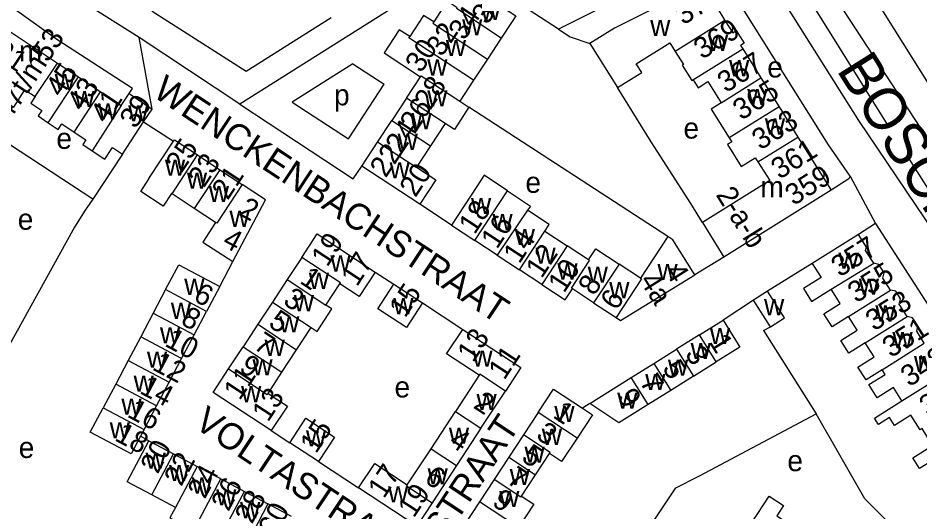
# Model space of a CAD drawing. Extents: x 159294 to 161936, y 384538 to 386517.
# Drawn here: x 160096.8 to 160269, y 384850.5 to 384944.7 of the extents above; entities that cross this region are included whole.
import ezdxf

# ---------------------------------------------------------------- set-up
doc = ezdxf.new("R2010")
doc.units = 0
for name, color, linetype in [('BLT_Basislijn', 7, 'Continuous'), ('BLT_Bebouwing', 7, 'Continuous'), ('BLT_Centroide', 7, 'Continuous'), ('BLT_Huisnummer', 7, 'Continuous'), ('BLT_Huisnummer_ tussenligend', 7, 'Continuous'), ('BLT_Huisnummer_reeks', 7, 'Continuous'), ('BLT_Onderverdeling_panden', 7, 'Continuous'), ('BLT_Straatnaam', 7, 'Continuous'), ('BLT_Straatnaam_hoofdweg', 7, 'Continuous'), ('BLT_Vlakafsluiter', 7, 'Continuous')]:
    doc.layers.add(name, color=color, linetype=linetype)

msp = doc.modelspace()

# ---------------------------------------------------------------- linework, layer by layer
at = {"layer": 'BLT_Basislijn'}
for p, q in [((160306.11, 384875.6), (160251.85, 384962.2)), ((160188.19, 384959.19), (160139.15, 384928.32)), ((160228.48, 384956.93), (160200.02, 384942.59)), ((160119.93, 384941), (160109.81, 384947.38)), ((160139.15, 384928.32), (160119.93, 384941)), ((160160.74, 384936), (160149.14, 384928.7)), ((160159.89, 384921.7), (160166.71, 384932.08)), ((160217.73, 384921.13), (160211.25, 384931.46)), ((160149.14, 384928.7), (160159.89, 384921.7)), ((160220.9, 384903.03), (160182.91, 384927.69)), ((160120.79, 384924.92), (160126.5, 384921.25)), ((160111.08, 384910.15), (160093.05, 384921.92)), ((160116.73, 384918.78), (160111.08, 384910.15)), ((160266.83, 384917.98), (160291.41, 384879.02)), ((160255.69, 384914.53), (160260.57, 384905.54)), ((160179.56, 384905.21), (160173.52, 384909.18)), ((160260.57, 384905.54), (160257.28, 384903.39)), ((160260.57, 384905.54), (160314.88, 384820.71)), ((160231.6, 384899.12), (160226.01, 384895.7)), ((160135.31, 384893.48), (160137.8, 384898.24)), ((160248.45, 384897.87), (160239.93, 384892.59)), ((160165.03, 384896.26), (160168.57, 384893.93)), ((160174.02, 384890.35), (160181.71, 384885.3)), ((160237.23, 384890.88), (160231.43, 384887.08)), ((160239.15, 384885.09), (160249.23, 384869.23)), ((160205.96, 384871.17), (160204.58, 384870.28)), ((160226.93, 384857.39), (160249.23, 384869.23)), ((160121.79, 384864.05), (160120.22, 384864.96)), ((160145.16, 384866.01), (160148.7, 384863.68)), ((160154.15, 384860.1), (160161.85, 384855.05))]:
    msp.add_line(p, q, dxfattribs=at)
for points in [[(160169.35, 385059.37), (160171.25, 385060.52), (160174.16, 385057.66), (160190.75, 385031.46), (160212.88, 384996.72), (160224.1, 384978.45), (160234.05, 384962.08), (160257.3, 384925.15), (160271.83, 384903.65), (160288.55, 384876.99)], [(160178.93, 385057.54), (160221.59, 384990.45), (160263.09, 384923.92)], [(160296.76, 384882.55), (160272.55, 384918.59), (160254.52, 384946.2), (160219.9, 385000), (160208.49, 385023.25)], [(160156.6, 384944.74), (160140.37, 384934.54), (160122.45, 384945.96), (160124.33, 384948.97), (160114.4, 384955.16), (160104.54, 384961.31), (160108.11, 384966.98)], [(160255.69, 384914.53), (160251.58, 384920.55), (160231.46, 384952.57), (160230.95, 384953.16)], [(160118.03, 384930.3), (160118.66, 384931.27), (160104.42, 384940.52), (160096.59, 384946.11), (160092.42, 384948.51), (160089.97, 384948.45), (160088.86, 384947.86), (160087.97, 384946.91), (160074.63, 384926.39), (160051.53, 384890.17), (160053.38, 384888.86)], [(160200.02, 384942.59), (160193.13, 384947.07)], [(160200.02, 384942.59), (160202.21, 384941.17), (160206.02, 384939.86)], [(160160.74, 384936), (160166.71, 384932.08)], [(160139.15, 384928.32), (160160.83, 384914.03), (160162.43, 384916.46)], [(160227.5, 384905.74), (160225.29, 384909.32), (160217.73, 384921.13)], [(160255.69, 384914.53), (160255.46, 384914.07), (160252.05, 384911.86)], [(160111.08, 384910.15), (160110.52, 384909.32), (160109.65, 384908.07)], [(160109.65, 384908.07), (160107.58, 384904.79), (160087.89, 384869.26)], [(160284.89, 384826.37), (160258.47, 384853), (160249.23, 384869.23)], [(160209.6, 384835.91), (160222.42, 384855.08), (160226.93, 384857.39)]]:
    msp.add_lwpolyline(points, dxfattribs=at)
at = {"layer": 'BLT_Bebouwing'}
for p, q in [((160189.07, 384940.9), (160186.44, 384936.89)), ((160235.18, 384938.87), (160238.65, 384933.32)), ((160186.44, 384936.89), (160183.79, 384932.86)), ((160104.35, 384936.15), (160108.36, 384933.5)), ((160108.36, 384933.5), (160112.58, 384930.63)), ((160170.96, 384929.44), (160173.64, 384933.52)), ((160183.79, 384932.86), (160181.16, 384928.85)), ((160238.65, 384933.32), (160242.12, 384927.76)), ((160112.58, 384930.63), (160116.52, 384928.05)), ((160116.52, 384928.05), (160118.03, 384930.3)), ((160118.03, 384930.3), (160122.41, 384927.37)), ((160170.96, 384929.44), (160168.17, 384925.18)), ((160120.79, 384924.92), (160122.41, 384927.37)), ((160242.12, 384927.76), (160245.7, 384922.02)), ((160165.45, 384921.05), (160168.17, 384925.18)), ((160178.35, 384924.58), (160175.56, 384920.33)), ((160245.7, 384922.02), (160252.05, 384911.86)), ((160175.56, 384920.33), (160172.9, 384916.27)), ((160131.1, 384918.61), (160135.32, 384915.77)), ((160135.32, 384915.77), (160139.6, 384912.96)), ((160130.46, 384908.37), (160126.21, 384911.17)), ((160252.05, 384911.86), (160231.6, 384899.12)), ((160134.54, 384905.69), (160130.46, 384908.37)), ((160227.5, 384905.74), (160231.6, 384899.12)), ((160197.42, 384904.07), (160201.67, 384901.28)), ((160257.28, 384903.39), (160248.45, 384897.87)), ((160188.29, 384899.48), (160184.04, 384902.27)), ((160205.75, 384898.6), (160201.67, 384901.28)), ((160151.01, 384899.06), (160148.22, 384894.81)), ((160188.29, 384899.48), (160192.56, 384896.67)), ((160215.68, 384895.07), (160211.57, 384897.77)), ((160196.81, 384893.88), (160192.56, 384896.67)), ((160148.22, 384894.81), (160145.41, 384890.54)), ((160155.61, 384889.95), (160158.28, 384894.01)), ((160168.57, 384893.93), (160174.02, 384890.35)), ((160124.99, 384892.9), (160122.6, 384888.38)), ((160206.71, 384890.37), (160202.66, 384893.03)), ((160239.93, 384892.59), (160237.23, 384890.88)), ((160145.41, 384890.54), (160142.62, 384886.28)), ((160206.71, 384890.37), (160210.99, 384887.56)), ((160240.47, 384885.79), (160237.23, 384890.88)), ((160130.43, 384884.26), (160132.81, 384888.75)), ((160122.6, 384888.38), (160120.23, 384883.89)), ((160226.9, 384884.25), (160231.43, 384887.08)), ((160142.62, 384886.28), (160139.81, 384882.01)), ((160150.01, 384881.43), (160152.8, 384885.68)), ((160239.15, 384885.09), (160240.47, 384885.79)), ((160120.23, 384883.89), (160117.84, 384879.38)), ((160128.04, 384879.74), (160130.43, 384884.26)), ((160226.9, 384884.25), (160222.57, 384881.54)), ((160137.02, 384877.76), (160139.81, 384882.01)), ((160147.2, 384877.15), (160150.01, 384881.43)), ((160218.23, 384878.83), (160222.57, 384881.54)), ((160117.84, 384879.38), (160115.46, 384874.86)), ((160125.65, 384875.23), (160128.04, 384879.74)), ((160213.87, 384876.11), (160218.23, 384878.83)), ((160225.81, 384876.39), (160230.14, 384879.09)), ((160144.54, 384873.1), (160147.2, 384877.15)), ((160115.46, 384874.86), (160113.07, 384870.34)), ((160123.26, 384870.72), (160125.65, 384875.23)), ((160184.87, 384876.55), (160180.33, 384869.64)), ((160225.81, 384876.39), (160221.47, 384873.67)), ((160185.2, 384866.44), (160189.86, 384873.55)), ((160221.47, 384873.67), (160217.16, 384870.98)), ((160120.89, 384866.22), (160123.26, 384870.72)), ((160175.67, 384862.54), (160180.33, 384869.64)), ((160196.13, 384869.43), (160193.33, 384865.18)), ((160185.2, 384866.44), (160180.53, 384859.34)), ((160193.33, 384865.18), (160190.52, 384860.9)), ((160121.79, 384864.05), (160126.51, 384861.55)), ((160154.15, 384860.1), (160148.7, 384863.68)), ((160126.51, 384861.55), (160131.02, 384859.16)), ((160171.13, 384855.63), (160175.67, 384862.54)), ((160195.61, 384857.56), (160198.27, 384861.62)), ((160180.53, 384859.34), (160175.87, 384852.24)), ((160190.52, 384860.9), (160187.73, 384856.65)), ((160135.51, 384856.78), (160131.02, 384859.16)), ((160135.51, 384856.78), (160140.03, 384854.39)), ((160187.73, 384856.65), (160184.93, 384852.38)), ((160192.95, 384853.51), (160195.61, 384857.56)), ((160140.03, 384854.39), (160144.52, 384852.01)), ((160126.88, 384851.34), (160122.36, 384853.73)), ((160149.03, 384849.62), (160144.52, 384852.01)), ((160184.93, 384852.38), (160182.13, 384848.12))]:
    msp.add_line(p, q, dxfattribs=at)
for points in [[(160183.32, 384950.72), (160191.85, 384945.12), (160191.05, 384943.9)], [(160227.3, 384951.1), (160210.71, 384942.79), (160206.02, 384939.86), (160211.25, 384931.46)], [(160227.3, 384951.1), (160228.14, 384949.81), (160228.22, 384949.87), (160228.71, 384949.12), (160229.13, 384949.39), (160230.71, 384946.96), (160230.29, 384946.69), (160231.79, 384944.29)], [(160180.67, 384946.69), (160178.73, 384947.97), (160176.2, 384943.98)], [(160176.2, 384943.98), (160174.24, 384945.22), (160171.59, 384941.21)], [(160191.05, 384943.9), (160189.07, 384940.9)], [(160231.79, 384944.29), (160233.27, 384941.93), (160233.92, 384942.34), (160235.43, 384939.92), (160234.78, 384939.51), (160235.18, 384938.87)], [(160089.61, 384936.7), (160093.85, 384943.1), (160104.35, 384936.15)], [(160171.59, 384941.21), (160169.61, 384942.49), (160166.71, 384938.07), (160173.64, 384933.52)], [(160211.25, 384931.46), (160215.89, 384934.35), (160214.85, 384936.02), (160221.26, 384940.01), (160222.29, 384938.36)], [(160222.29, 384938.36), (160223.85, 384935.86), (160223.64, 384935.72), (160225.46, 384932.8)], [(160225.46, 384932.8), (160225.74, 384932.91), (160226.67, 384931.43), (160228.55, 384932.6), (160231.08, 384928.55)], [(160091.99, 384930.25), (160095.98, 384927.7), (160098.09, 384931.04), (160100.11, 384929.74)], [(160100.11, 384929.74), (160099.27, 384928.47), (160101.35, 384927.09), (160100.65, 384926.04), (160102.58, 384924.76)], [(160181.16, 384928.85), (160182.91, 384927.69)], [(160231.08, 384928.55), (160229.18, 384927.36), (160232.61, 384921.86)], [(160182.91, 384927.69), (160180.12, 384923.44), (160178.35, 384924.58)], [(160116.73, 384918.78), (160120.79, 384924.92)], [(160102.58, 384924.76), (160104.5, 384923.49), (160105.18, 384924.51), (160107.51, 384922.96)], [(160107.51, 384922.96), (160109.75, 384921.48), (160109.16, 384920.6), (160110.97, 384919.4)], [(160126.5, 384921.25), (160126.67, 384921.51), (160131.1, 384918.61)], [(160232.61, 384921.86), (160233.1, 384921.08), (160232.3, 384920.58), (160234.91, 384916.41), (160237.59, 384918.08), (160238.08, 384917.31)], [(160110.97, 384919.4), (160113.37, 384917.82), (160114.83, 384920.04), (160116.73, 384918.78)], [(160126.21, 384911.17), (160126.09, 384911.25), (160124.5, 384908.85), (160120.25, 384911.65), (160121.86, 384914.09), (160121.8, 384914.12), (160126.5, 384921.25)], [(160162.43, 384916.46), (160165.45, 384921.05)], [(160173.52, 384909.18), (160162.43, 384916.46)], [(160172.9, 384916.27), (160176.59, 384913.85), (160173.52, 384909.18)], [(160238.08, 384917.31), (160240.38, 384913.7), (160227.5, 384905.74)], [(160190.27, 384911.77), (160185.8, 384914.74), (160184.42, 384912.61), (160179.56, 384905.21)], [(160137.8, 384898.24), (160144.04, 384910.04), (160139.6, 384912.96)], [(160190.27, 384911.77), (160194.64, 384908.86), (160194.1, 384908.04)], [(160197.42, 384904.07), (160198.23, 384905.32), (160194.1, 384908.04)], [(160134.54, 384905.69), (160132.1, 384901.98), (160137.8, 384898.24)], [(160179.56, 384905.21), (160184.04, 384902.27)], [(160151.01, 384899.06), (160153.95, 384903.54), (160165.03, 384896.26)], [(160220.9, 384903.03), (160215.68, 384895.07)], [(160226.01, 384895.7), (160221.81, 384902.43), (160220.9, 384903.03)], [(160260.2, 384897.93), (160258.64, 384900.35), (160258.79, 384900.99), (160257.28, 384903.39)], [(160205.75, 384898.6), (160207.12, 384900.69), (160211.57, 384897.77)], [(160124.99, 384892.9), (160127.49, 384897.63), (160135.31, 384893.48)], [(160248.45, 384897.87), (160250.14, 384895.19), (160246.79, 384893.09), (160248.34, 384890.62), (160252.07, 384892.97)], [(160263.4, 384892.82), (160261.96, 384895.11), (160262.19, 384896.12), (160261.19, 384897.71), (160260.2, 384897.93)], [(160165.03, 384896.26), (160161.96, 384891.59), (160158.28, 384894.01)], [(160210.99, 384887.56), (160211.87, 384886.98), (160226.01, 384895.7)], [(160174.02, 384890.35), (160170.96, 384885.68), (160165.5, 384889.26), (160168.57, 384893.93)], [(160196.81, 384893.88), (160201.29, 384890.94), (160202.66, 384893.03)], [(160135.31, 384893.48), (160132.81, 384888.75)], [(160240.47, 384885.79), (160243.16, 384887.5), (160239.93, 384892.59)], [(160255.39, 384887.77), (160252.24, 384885.79), (160250.67, 384888.3), (160253.78, 384890.26), (160252.07, 384892.97)], [(160266.56, 384887.78), (160265.08, 384890.12), (160265.31, 384891.16), (160264.39, 384892.63), (160263.4, 384892.82)], [(160152.8, 384885.68), (160153.95, 384884.93), (160156.7, 384889.25), (160155.61, 384889.95)], [(160231.43, 384887.08), (160234.64, 384881.91), (160230.14, 384879.09)], [(160258.57, 384882.73), (160255.47, 384880.78), (160253.94, 384883.2), (160257.04, 384885.15), (160255.39, 384887.77)], [(160269.86, 384882.68), (160268.41, 384884.99), (160268.62, 384885.91), (160267.59, 384887.54), (160266.56, 384887.78)], [(160184.87, 384876.55), (160178.65, 384880.63), (160181.71, 384885.3)], [(160181.71, 384885.3), (160192.8, 384878.02), (160189.86, 384873.55)], [(160261.81, 384877.61), (160258.73, 384875.67), (160257.18, 384878.12), (160260.26, 384880.05), (160258.57, 384882.73)], [(160145.16, 384866.01), (160134.08, 384873.29), (160137.02, 384877.76)], [(160265.59, 384871.65), (160263.97, 384874.22), (160260.85, 384872.25), (160259.27, 384874.77), (160262.36, 384876.72), (160261.81, 384877.61)], [(160205.96, 384871.17), (160213.87, 384876.11)], [(160196.13, 384869.43), (160199.06, 384873.9), (160204.58, 384870.28)], [(160144.54, 384873.1), (160148.23, 384870.68), (160145.16, 384866.01)], [(160269.46, 384866.37), (160269.05, 384866.12), (160267.3, 384868.93), (160264.19, 384866.97), (160263.22, 384868.52), (160261.09, 384867.17), (160260.35, 384868.35), (160265.59, 384871.65)], [(160120.22, 384864.96), (160118.44, 384861.54), (160110.6, 384865.7), (160113.07, 384870.34)], [(160204.58, 384870.28), (160206.48, 384869.03), (160203.55, 384864.55)], [(160217.16, 384870.99), (160211.56, 384867.49), (160205.96, 384871.17)], [(160148.7, 384863.68), (160151.77, 384868.35), (160157.22, 384864.77), (160154.15, 384860.1)], [(160120.89, 384866.22), (160120.22, 384864.96)], [(160270.94, 384859.99), (160268.97, 384858.76), (160267.68, 384860.82), (160271.4, 384863.16), (160269.46, 384866.37)], [(160203.55, 384864.55), (160200.61, 384860.08), (160198.27, 384861.62)], [(160122.36, 384853.73), (160117.63, 384856.23), (160121.79, 384864.05)], [(160161.85, 384855.05), (160164.91, 384859.72), (160164.91, 384859.72), (160171.13, 384855.63)], [(160175.87, 384852.24), (160172.93, 384847.77), (160161.85, 384855.05)], [(160192.95, 384853.51), (160195.28, 384851.97), (160192.35, 384847.5)], [(160234.47, 384844.66), (160240.24, 384853.46), (160242.95, 384851.69), (160241.68, 384849.74), (160243.85, 384848.32)], [(160126.88, 384851.34), (160125.8, 384849.32), (160130.32, 384846.93), (160131.39, 384848.95)]]:
    msp.add_lwpolyline(points, dxfattribs=at)
at = {"layer": 'BLT_Onderverdeling_panden'}
for p, q in [((160231.79, 384944.29), (160222.29, 384938.36)), ((160225.46, 384932.8), (160235.18, 384938.87)), ((160100.11, 384929.74), (160104.35, 384936.15)), ((160102.58, 384924.76), (160108.36, 384933.5)), ((160231.08, 384928.55), (160238.65, 384933.32)), ((160107.51, 384922.96), (160112.58, 384930.63)), ((160178.35, 384924.58), (160170.96, 384929.44)), ((160116.52, 384928.05), (160110.97, 384919.4)), ((160242.12, 384927.76), (160232.61, 384921.86)), ((160168.17, 384925.18), (160175.56, 384920.33)), ((160238.08, 384917.31), (160245.7, 384922.02)), ((160126.21, 384911.17), (160131.1, 384918.61)), ((160135.32, 384915.77), (160130.46, 384908.37)), ((160184.04, 384902.27), (160190.27, 384911.77)), ((160194.1, 384908.04), (160188.29, 384899.48)), ((160192.56, 384896.67), (160197.42, 384904.07)), ((160201.67, 384901.28), (160196.81, 384893.88)), ((160211.57, 384897.77), (160206.71, 384890.37)), ((160252.07, 384892.97), (160260.2, 384897.93)), ((160148.22, 384894.81), (160155.61, 384889.95)), ((160132.81, 384888.75), (160124.99, 384892.9)), ((160255.39, 384887.77), (160263.4, 384892.82)), ((160145.41, 384890.54), (160152.8, 384885.68)), ((160122.6, 384888.38), (160130.43, 384884.26)), ((160258.57, 384882.73), (160266.56, 384887.78)), ((160142.62, 384886.28), (160150.01, 384881.43)), ((160128.04, 384879.74), (160120.23, 384883.89)), ((160230.14, 384879.09), (160226.9, 384884.25)), ((160139.81, 384882.01), (160147.2, 384877.15)), ((160261.81, 384877.61), (160269.86, 384882.68)), ((160222.57, 384881.54), (160225.81, 384876.39)), ((160117.84, 384879.38), (160125.65, 384875.23)), ((160218.23, 384878.83), (160221.47, 384873.67)), ((160265.59, 384871.65), (160273.6, 384876.69)), ((160123.26, 384870.72), (160115.46, 384874.86)), ((160217.16, 384870.98), (160213.87, 384876.11)), ((160113.07, 384870.34), (160120.89, 384866.22)), ((160180.33, 384869.64), (160185.2, 384866.44)), ((160203.55, 384864.55), (160196.13, 384869.43)), ((160122.36, 384853.73), (160126.51, 384861.55)), ((160175.67, 384862.54), (160180.53, 384859.34)), ((160190.52, 384860.9), (160195.61, 384857.56)), ((160131.02, 384859.16), (160126.88, 384851.34)), ((160131.39, 384848.95), (160135.51, 384856.78)), ((160135.88, 384846.58), (160140.03, 384854.39)), ((160144.52, 384852.01), (160140.4, 384844.19)), ((160192.35, 384847.5), (160184.93, 384852.38))]:
    msp.add_line(p, q, dxfattribs=at)
for points in [[(160189.07, 384940.9), (160180.56, 384946.52), (160180.67, 384946.69)], [(160176.2, 384943.98), (160176.04, 384943.73), (160186.44, 384936.89)], [(160183.79, 384932.86), (160171.44, 384940.98), (160171.59, 384941.21)], [(160173.64, 384933.52), (160173.77, 384933.71), (160181.16, 384928.85)], [(160172.9, 384916.27), (160172.85, 384916.2), (160165.45, 384921.05)], [(160139.6, 384912.96), (160134.74, 384905.56), (160134.54, 384905.69)], [(160158.28, 384894.01), (160158.4, 384894.21), (160151.01, 384899.06)], [(160202.66, 384893.03), (160202.46, 384893.16), (160205.95, 384898.47), (160205.75, 384898.6)], [(160215.68, 384895.07), (160215.85, 384894.96), (160210.99, 384887.56)], [(160137.02, 384877.76), (160144.41, 384872.9), (160144.54, 384873.1)], [(160189.86, 384873.55), (160184.99, 384876.74), (160184.87, 384876.55)], [(160198.27, 384861.62), (160198.42, 384861.84), (160193.33, 384865.18)], [(160192.95, 384853.51), (160192.82, 384853.31), (160187.73, 384856.65)], [(160171.13, 384855.63), (160171, 384855.44), (160175.87, 384852.24)]]:
    msp.add_lwpolyline(points, dxfattribs=at)
at = {"layer": 'BLT_Vlakafsluiter'}
msp.add_line((160122.41, 384927.37), (160119.93, 384941), dxfattribs=at)

# ---------------------------------------------------------------- texts
at = {"layer": 'BLT_Centroide'}
for s, p in [('w', (160185.12, 384944.36)), ('w', (160181.6, 384941.43)), ('w', (160217.51, 384941.31)), ('w', (160178.5, 384937.48)), ('w', (160228.55, 384938.47)), ('m', (160096.98, 384936.44)), ('w', (160174.94, 384933.76)), ('w', (160232.57, 384933.62)), ('e', (160239.87, 384933.38)), ('w', (160103.81, 384930.98)), ('w', (160107.58, 384927.73)), ('p', (160157.15, 384928.07)), ('w', (160174.94, 384927.87)), ('w', (160236.05, 384928.12)), ('w', (160112.06, 384925.39)), ('w', (160117.84, 384925.03)), ('w', (160171.92, 384923.52)), ('e', (160223.88, 384921.72)), ('w', (160239.41, 384922.5)), ('e', (160104.13, 384919.76)), ('w', (160169.28, 384919.57)), ('w', (160124.86, 384914.65)), ('w', (160167.74, 384914.14)), ('w', (160129.05, 384912.17)), ('e', (160193.69, 384911.37)), ('m', (160238.56, 384910.53)), ('w', (160133.23, 384909.61)), ('w', (160183.29, 384907.31)), ('w', (160137.18, 384904.88)), ('e', (160096.75, 384904.33)), ('w', (160187.39, 384904.29)), ('w', (160191.65, 384901.42)), ('w', (160195.6, 384897.85)), ('w', (160156.45, 384896.35)), ('w', (160253.46, 384896.88)), ('w', (160199.79, 384894.83)), ('w', (160205.58, 384894.23)), ('w', (160218.9, 384894.72)), ('w', (160152.33, 384893.05)), ('w', (160128.55, 384891.89)), ('w', (160209.69, 384891.27)), ('w', (160257.35, 384891.91)), ('w', (160125.99, 384887.32)), ('w', (160149.46, 384888.79)), ('w', (160168.45, 384888.21)), ('w', (160239.25, 384888.02)), ('w', (160260.51, 384886.81)), ('w', (160146.67, 384884.76)), ('w', (160123.9, 384882.66)), ('w', (160228.91, 384882.5)), ('w', (160263.77, 384881.72)), ('w', (160143.88, 384880.26)), ('w', (160225.24, 384879.64)), ('w', (160121.42, 384878.01)), ('w', (160183.56, 384878.21)), ('w', (160267.88, 384877.16)), ('w', (160141.56, 384876.54)), ('w', (160220.9, 384876.46)), ('w', (160216.56, 384873.75)), ('w', (160118.87, 384873.44)), ('e', (160168.7, 384872.32)), ('w', (160139.39, 384871.42)), ('w', (160211.22, 384870.18)), ('w', (160116.54, 384869.02)), ('w', (160184.35, 384869.94)), ('w', (160199.21, 384867.62)), ('w', (160114.3, 384864.52)), ('w', (160179.07, 384863.48)), ('w', (160196.81, 384863.28)), ('w', (160151.78, 384862.97)), ('e', (160096.94, 384860.77)), ('w', (160193.52, 384859.85)), ('w', (160121.15, 384858.71)), ('e', (160243.71, 384858.25)), ('w', (160125.64, 384856.38)), ('w', (160175.01, 384855.74)), ('w', (160190.69, 384855.61)), ('w', (160129.98, 384853.98)), ('w', (160134.64, 384851.75)), ('w', (160167.45, 384852.31)), ('w', (160188.68, 384851.42)), ('w', (160139.21, 384849.27))]:
    msp.add_text(s, height=4, dxfattribs=at).set_placement(p)
at = {"layer": 'BLT_Huisnummer'}
for s, rotation, p in [('371', 31.9938, (160223.82, 384943.28)), ('36', 56.7019, (160186.43, 384943.29)), ('32', 56.7019, (160177.76, 384937.17)), ('367', 31.9936, (160231.96, 384930.36)), ('45', 56.504, (160105.08, 384929.44)), ('28', 56.7019, (160175.5, 384926.97)), ('39', 56.504, (160119.24, 384923.43)), ('363', 31.9916, (160238.55, 384919.42)), ('24', 56.7019, (160170, 384918.61)), ('25', 56.7019, (160128.06, 384915.02)), ('21', 56.7019, (160136.85, 384909.83)), ('18', 56.7019, (160184, 384903.27)), ('14', 56.7019, (160192.52, 384897.67)), ('357', 32.2119, (160253.7, 384895.18)), ('10', 56.7019, (160201.05, 384892.07)), ('1', 326.7019, (160150.42, 384894.26)), ('8', 56.7019, (160206.81, 384891.56)), ('6', 332.0535, (160130.06, 384890.9)), ('15', 56.7019, (160170.71, 384887.35)), ('6', 56.7019, (160211.07, 384888.75)), ('353', 32.2119, (160260.26, 384884.88)), ('5', 326.7019, (160144.41, 384886)), ('10', 332.0535, (160124.62, 384882.24)), ('1', 302.1259, (160228.64, 384882.93)), ('349', 32.2119, (160266.96, 384874.24)), ('9', 326.7019, (160138.81, 384877.47)), ('5', 302.1259, (160219.74, 384877.92)), ('14', 332.0535, (160119.83, 384873.23)), ('2', 326.7019, (160183.55, 384870.46)), ('9', 302.1259, (160211.1, 384872.49)), ('1', 326.7019, (160198.73, 384868.63)), ('15', 56.7019, (160153.7, 384861.45)), ('18', 332.0535, (160115.06, 384864.22)), ('20', 62.0535, (160123.47, 384857.57)), ('5', 326.7019, (160192.72, 384860.37)), ('22', 62.0535, (160127.98, 384855.2)), ('6', 326.7019, (160174.19, 384856.27)), ('26', 62.0535, (160136.98, 384850.4)), ('9', 326.7019, (160187.12, 384851.84)), ('30', 62.0535, (160145.99, 384845.62))]:
    msp.add_text(s, height=4, rotation=rotation, dxfattribs=at).set_placement(p)
at = {"layer": 'BLT_Huisnummer_ tussenligend'}
for s, rotation, p in [('34', 56.7019, (160182.03, 384940.29)), ('369', 31.9936, (160227.43, 384936.73)), ('30', 56.7019, (160173.78, 384934.07)), ('43', 56.504, (160109.14, 384926.71)), ('365', 31.9916, (160234.91, 384925.11)), ('41', 56.504, (160113.65, 384924.41)), ('26', 56.7019, (160172.75, 384922.79)), ('23', 56.7019, (160132.33, 384912.22)), ('16', 56.7019, (160188.26, 384900.47)), ('12', 56.7019, (160196.8, 384894.89)), ('355', 32.2119, (160256.85, 384890.24)), ('3', 326.7019, (160147.21, 384890.26)), ('8', 332.0535, (160127.67, 384886.39)), ('351', 32.2119, (160263.47, 384879.79)), ('7', 326.7019, (160141.56, 384881.77)), ('3', 302.1259, (160224.06, 384880.63)), ('12', 332.0535, (160122.24, 384877.73)), ('7', 302.1259, (160215.39, 384875.26)), ('347', 32.2119, (160270.53, 384868.58)), ('16', 332.0535, (160117.44, 384868.73)), ('3', 326.7019, (160195.52, 384864.63)), ('4', 326.7019, (160178.86, 384863.37)), ('7', 326.7019, (160189.87, 384856.14)), ('24', 62.0535, (160132.47, 384852.79)), ('28', 62.0535, (160141.49, 384848.01))]:
    msp.add_text(s, height=4, rotation=rotation, dxfattribs=at).set_placement(p)
at = {"layer": 'BLT_Huisnummer_reeks'}
for s, rotation, p in [('47t/m53', 56.504, (160095.14, 384924.93)), ('21', 326.5036, (160091.86, 384937.54)), ('361', 32.001, (160242.2, 384913.84)), ('22', 56.7019, (160167.03, 384914.08)), ('20', 56.7019, (160172.69, 384910.34)), ('359', 32.001, (160244.89, 384908.82)), ('2-a-b', 301.9976, (160229.96, 384911.01)), ('2', 332.0535, (160138.76, 384907.24)), ('4', 332.0535, (160135.6, 384901.34)), ('19', 56.7019, (160155.85, 384897.06)), ('17', 56.7019, (160161.52, 384893.32)), ('4', 302.1259, (160220.2, 384896.37)), ('4a', 302.1259, (160215.38, 384894.64)), ('13', 56.7019, (160183.71, 384878.82)), ('11', 56.7019, (160189.66, 384875.49)), ('11', 56.7019, (160139.13, 384871.6)), ('13', 56.7019, (160144.54, 384867.47)), ('17', 56.7019, (160166.67, 384852.87)), ('19', 56.7019, (160172.38, 384849.18))]:
    msp.add_text(s, height=4, rotation=rotation, dxfattribs=at).set_placement(p)
at = {"layer": 'BLT_Straatnaam'}
for s, height, rotation, p in [('WENCKENBACHSTRAAT', 5, 326.5003, (160122.3, 384929.93)), ('VOLTASTRAAT', 4.9999, 326.358, (160130.2, 384866.75)), ('GALVANISTRAAT', 5, 56.4599, (160162.14, 384820.66))]:
    msp.add_text(s, height=height, rotation=rotation, dxfattribs=at).set_placement(p)
at = {"layer": 'BLT_Straatnaam_hoofdweg'}
msp.add_text('BOSCHDIJK', height=8, rotation=302.141, dxfattribs=at).set_placement((160252.97, 384934.84))

doc.saveas('drawing.dxf')
